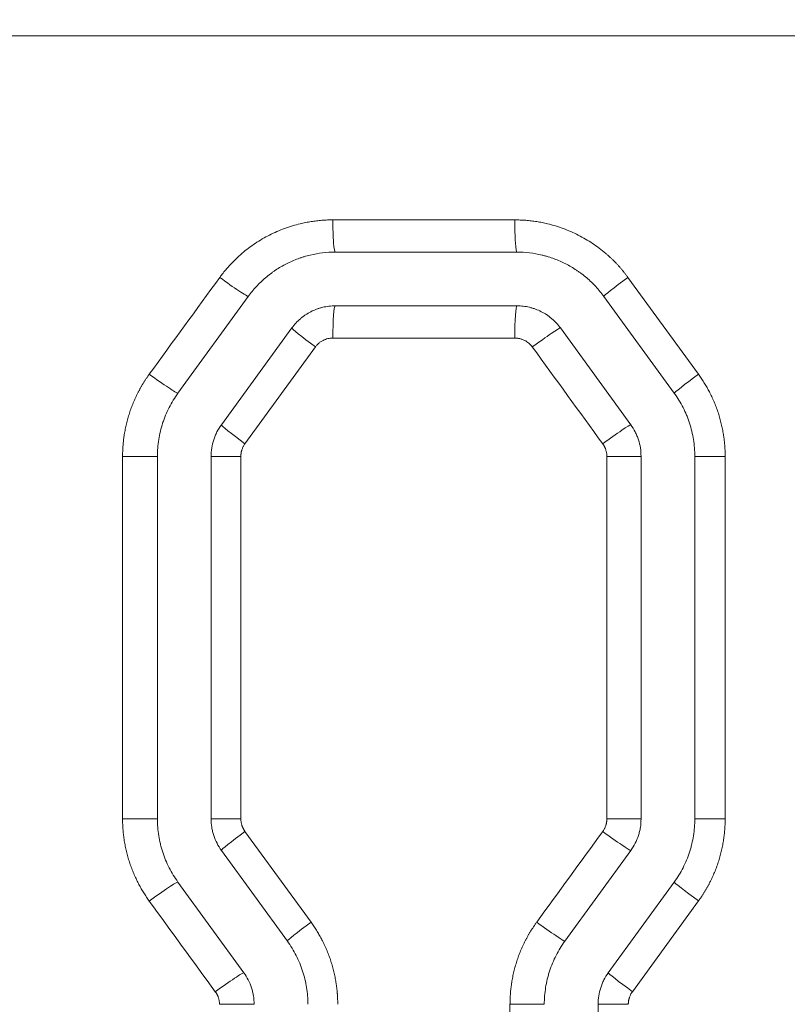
# Model space of a CAD drawing. Header units: millimetres. Extents: x 0 to 594, y 0 to 420.
# Tile 255 of 420: x 264.75 to 268.32, y 340.92 to 345.5. Entities that reach past the tile are written whole.
import ezdxf

# ---------------------------------------------------------------- set-up
doc = ezdxf.new("R2010")
doc.units = ezdxf.units.MM
doc.layers.add('1', color=7, linetype='Continuous', true_color=0xffffff)
doc.styles.add('Arial Unicode MS', font='txt')
doc.dimstyles.get("Standard").update_dxf_attribs({"dimtxt": 0.18, "dimasz": 0.18, "dimexe": 0.18, "dimexo": 0.0625, "dimgap": 0.09, "dimtad": 0, "dimtih": 1, "dimtoh": 1, "dimdec": 4, "dimzin": 0, "dimdsep": 46, "dimtxsty": 'Standard', "dimcen": 0.09, "dimadec": 0, "dimazin": 0, "dimtfac": 1, "dimtdec": 4, "dimtofl": 0, "dimtmove": 0, "dimatfit": 3, "dimfxl": 0, "dimtolj": 1, "dimtzin": 0, "dimarcsym": 0})

# ---------------------------------------------------------------- blocks, each defined once
blk = doc.blocks.new('_U0')
at = {"layer": '1', "color": 18, "lineweight": 13}
for p, q in [((147.6569, 304.1723), (147.6569, 390.192)), ((305.8469, 301.3923), (305.8469, 390.192)), ((147.6569, 388.192), (198.8518, 388.192)), ((305.8469, 388.192), (254.6521, 388.192))]:
    blk.add_line(p, q, dxfattribs=at)
at = {"layer": '1', "color": 18}
for points in [[(147.6569, 388.192), (151.1569, 389.1299), (151.1569, 387.2542)], [(305.8469, 388.192), (302.3469, 387.2542), (302.3469, 389.1299)]]:
    blk.add_solid(points, dxfattribs=at)
at = {"layer": '1', "color": 18, "linetype": 'Continuous', "lineweight": 13, "char_height": 3.5, "attachment_point": 7, "line_spacing_factor": 1.047437, "style": 'Arial Unicode MS'}
for s, insert in [('\\fArial Unicode MS|b0|i0;\\W1.0000;3.16', (200.5373, 385.5562)), ('\\fArial Unicode MS|b0|i0;\\W1.0000;LIFT POINT SPAN', (213.2036, 385.5562))]:
    blk.add_mtext(s, dxfattribs=dict(at, insert=insert))
blk = doc.blocks.new('_U8')
at = {"layer": '1', "color": 18, "lineweight": 13}
for p, q in [((305.8469, 341.6323), (287.0636, 341.6323)), ((289.0636, 341.6323), (289.0636, 254.0957)), ((305.8469, 301.3923), (287.0636, 301.3923)), ((289.0636, 254.0957), (284.0636, 254.0957))]:
    blk.add_line(p, q, dxfattribs=at)
at = {"layer": '1', "color": 18}
for points in [[(289.0636, 341.6323), (290.0014, 338.1323), (288.1258, 338.1323)], [(289.0636, 301.3923), (288.1258, 304.8923), (290.0014, 304.8923)]]:
    blk.add_solid(points, dxfattribs=at)
at = {"layer": '1', "color": 18, "linetype": 'Continuous', "lineweight": 13, "char_height": 3.5, "attachment_point": 7, "line_spacing_factor": 1.047437, "style": 'Arial Unicode MS'}
for s, insert in [('\\fArial Unicode MS|b0|i0;\\W1.0000;0.8', (259.842, 251.4599)), ('\\fArial Unicode MS|b0|i0;\\W1.0000;CTRS', (269.7891, 251.4599)), ('\\fArial Unicode MS|b0|i0;\\W1.0000;AFT LIFT POINTS', (259.842, 244.3979))]:
    blk.add_mtext(s, dxfattribs=dict(at, insert=insert))

msp = doc.modelspace()

# ---------------------------------------------------------------- linework, layer by layer
at = {"layer": '1', "color": 155, "linetype": 'Continuous', "lineweight": 13}
for p, q in [((273.8408, 345.4233), (260.4709, 345.4233)), ((266.2078, 344.5664), (267.0542, 344.5664)), ((266.2189, 344.4164), (267.0641, 344.4164)), ((267.5807, 344.2985), (267.9086, 343.8479)), ((265.487, 343.7597), (265.8144, 344.2103)), ((267.796, 343.7597), (267.4686, 344.2103)), ((267.0641, 344.1664), (266.2189, 344.1664)), ((265.6893, 343.6128), (266.0166, 344.0634)), ((267.5938, 343.6128), (267.2664, 344.0634)), ((267.0542, 344.0164), (266.2078, 344.0164)), ((266.1267, 343.9752), (265.7989, 343.5246)), ((265.2295, 343.4658), (265.3915, 343.4658)), ((265.2295, 341.7783), (265.2295, 343.4658)), ((265.3915, 341.7783), (265.3915, 343.4658)), ((265.6415, 341.7783), (265.6415, 343.4658)), ((265.7798, 343.4658), (265.6415, 343.4658)), ((265.7798, 343.4658), (265.7798, 341.7783)), ((267.4824, 343.4658), (267.6415, 343.4658)), ((267.4824, 341.7783), (267.4824, 343.4658)), ((267.6415, 341.7783), (267.6415, 343.4658)), ((268.0329, 343.4658), (267.8915, 343.4658)), ((267.8915, 341.7783), (267.8915, 343.4658)), ((268.0329, 343.4658), (268.0329, 341.7783)), ((265.2295, 341.7783), (265.3915, 341.7783)), ((265.7798, 341.7783), (265.6415, 341.7783)), ((267.4824, 341.7783), (267.6415, 341.7783)), ((268.0329, 341.7783), (267.8915, 341.7783)), ((265.7989, 341.7195), (266.1061, 341.2973)), ((265.996, 341.2091), (265.6893, 341.6313)), ((267.287, 341.2091), (267.5938, 341.6313)), ((265.7938, 341.0622), (265.487, 341.4844)), ((267.4893, 341.0622), (267.796, 341.4844)), ((267.9086, 341.3962), (267.6014, 340.974)), ((265.6801, 340.9152), (265.8415, 340.9152)), ((267.0318, 340.9152), (267.1915, 340.9152)), ((267.0318, 339.2301), (267.0318, 340.9152)), ((267.4415, 339.2301), (267.4415, 340.9152)), ((267.4415, 340.9152), (267.5823, 340.9152))]:
    msp.add_line(p, q, dxfattribs=at)
for centre, major_axis, ratio, start_param, end_param in [((266.2189, 344.5664), (0, 0.15), 0.074264, 1.570796, 3.141593), ((267.0641, 344.5664), (0, 0.15), 0.066536, 1.570796, 3.141593), ((265.6935, 344.2987), (-0.1214, 0.0882), 0.046567, 1.506784, 3.078028), ((267.59, 344.2985), (0.1214, 0.0882), 0.036328, 1.620756, 3.141593), ((266.2189, 344.0164), (0, -0.15), 0.074264, 3.141593, 4.712389), ((267.0641, 344.0164), (0, -0.15), 0.066536, 3.141593, 4.712389), ((266.138, 343.9752), (0.1214, -0.0882), 0.044167, 3.141593, 4.651672), ((267.1454, 343.9751), (-0.1214, -0.0882), 0.038725, 3.194399, 4.765643), ((265.3662, 343.8481), (-0.1214, 0.0882), 0.048337, 1.504357, 3.075602), ((267.9174, 343.8479), (0.1214, 0.0882), 0.034563, 1.618332, 3.141593), ((265.8106, 343.5246), (0.1214, -0.0882), 0.045937, 3.141593, 4.649246), ((267.4727, 343.5245), (-0.1214, -0.0882), 0.036959, 3.191974, 4.763219), ((265.8106, 341.7195), (0.1214, 0.0882), 0.045937, 1.633939, 3.141593), ((267.4727, 341.7196), (-0.1214, 0.0882), 0.036959, 1.519967, 3.091211), ((265.3662, 341.396), (-0.1214, -0.0882), 0.048337, 3.207584, 4.778828), ((267.9174, 341.3962), (0.1214, -0.0882), 0.034563, 3.141593, 4.664853), ((266.1174, 341.2973), (0.1214, 0.0882), 0.044279, 1.631666, 3.141593), ((267.166, 341.2974), (-0.1214, 0.0882), 0.038614, 1.517695, 3.088939), ((265.6729, 340.9738), (-0.1214, -0.0882), 0.046679, 3.20531, 4.776554), ((267.6106, 340.974), (0.1214, -0.0882), 0.036217, 3.141593, 4.662582)]:
    msp.add_ellipse(centre, major_axis=major_axis, ratio=ratio, start_param=start_param, end_param=end_param, dxfattribs=at)
for points, knots in [([(265.6817, 344.2987), (265.6868, 344.3055), (265.697, 344.3192), (265.7133, 344.339), (265.7303, 344.3581), (265.748, 344.3765), (265.7665, 344.3942), (265.7984, 344.4225), (265.846, 344.4585), (265.9123, 344.4972), (265.9826, 344.5279), (266.0357, 344.5439), (266.0688, 344.5515), (266.0813, 344.5541), (266.0938, 344.5564), (266.1064, 344.5585), (266.119, 344.5604), (266.1316, 344.562), (266.1442, 344.5634), (266.1568, 344.5645), (266.1695, 344.5653), (266.1823, 344.566), (266.195, 344.5664), (266.2035, 344.5664), (266.2078, 344.5664)], [0, 0, 0, 0, 0.041867, 0.083606, 0.125283, 0.166963, 0.208711, 0.250592, 0.375469, 0.500331, 0.62542, 0.750465, 0.771337, 0.792169, 0.812968, 0.833742, 0.8545, 0.875249, 0.895997, 0.916751, 0.937521, 0.958314, 0.979138, 1, 1, 1, 1]), ([(267.0542, 344.5664), (267.0627, 344.5663), (267.0798, 344.5661), (267.1053, 344.5646), (267.1308, 344.5621), (267.1561, 344.5586), (267.1813, 344.5541), (267.2229, 344.5449), (267.2801, 344.5277), (267.3504, 344.4969), (267.4167, 344.4581), (267.461, 344.4246), (267.4867, 344.4022), (267.4962, 344.3936), (267.5055, 344.3849), (267.5146, 344.376), (267.5235, 344.3669), (267.5322, 344.3576), (267.5408, 344.3482), (267.5491, 344.3386), (267.5573, 344.3288), (267.5653, 344.3189), (267.5732, 344.3088), (267.5782, 344.3019), (267.5807, 344.2985)], [0, 0, 0, 0, 0.041884, 0.083633, 0.12531, 0.166981, 0.20871, 0.250562, 0.375503, 0.500332, 0.625454, 0.750465, 0.771345, 0.792183, 0.812986, 0.833763, 0.854522, 0.875271, 0.896017, 0.91677, 0.937536, 0.958325, 0.979144, 1, 1, 1, 1]), ([(265.8144, 344.2103), (265.826, 344.2264), (265.8385, 344.2415), (265.8652, 344.2703), (265.8793, 344.2839), (265.9017, 344.3031), (265.9094, 344.3092), (265.9193, 344.3167), (265.9212, 344.3182), (265.9252, 344.3211), (265.9312, 344.3254), (265.9373, 344.3296), (265.9577, 344.3433), (265.9915, 344.363), (266.0273, 344.3787), (266.0503, 344.3872), (266.0573, 344.3896), (266.0643, 344.3919), (266.0691, 344.3934), (266.0714, 344.3942), (266.0832, 344.3978), (266.0927, 344.4003), (266.1214, 344.4072), (266.1406, 344.4106), (266.1795, 344.4153), (266.1991, 344.4164), (266.2189, 344.4164)], [0, 0, 0, 0, 0.125, 0.125, 0.25, 0.25, 0.3125, 0.3125, 0.328125, 0.328125, 0.34375, 0.375, 0.375, 0.5, 0.625, 0.625, 0.65625, 0.671875, 0.671875, 0.6875, 0.6875, 0.75, 0.75, 0.875, 0.875, 1, 1, 1, 1]), ([(267.4686, 344.2103), (267.457, 344.2264), (267.4445, 344.2415), (267.4179, 344.2703), (267.4038, 344.2838), (267.3815, 344.3029), (267.37, 344.3121), (267.3581, 344.3209), (267.3501, 344.3266), (267.346, 344.3294), (267.3255, 344.3432), (267.3085, 344.3531), (267.2737, 344.3708), (267.2558, 344.3786), (267.2283, 344.3888), (267.219, 344.3919), (267.2048, 344.3962), (267.2001, 344.3976), (267.1906, 344.4002), (267.1858, 344.4014), (267.1618, 344.4072), (267.1425, 344.4106), (267.1035, 344.4153), (267.0839, 344.4164), (267.0641, 344.4164)], [0, 0, 0, 0, 0.125, 0.125, 0.25, 0.25, 0.3125, 0.34375, 0.34375, 0.375, 0.375, 0.5, 0.5, 0.625, 0.625, 0.6875, 0.6875, 0.71875, 0.71875, 0.75, 0.75, 0.875, 0.875, 1, 1, 1, 1]), ([(266.0166, 344.0634), (266.0225, 344.0714), (266.0287, 344.079), (266.042, 344.0933), (266.049, 344.1001), (266.0602, 344.1096), (266.0659, 344.1142), (266.0718, 344.1186), (266.0759, 344.1215), (266.0779, 344.1229), (266.0882, 344.1298), (266.0966, 344.1347), (266.114, 344.1436), (266.123, 344.1475), (266.1368, 344.1526), (266.1414, 344.1542), (266.1485, 344.1563), (266.1509, 344.157), (266.1556, 344.1583), (266.158, 344.1589), (266.17, 344.1618), (266.1797, 344.1635), (266.1992, 344.1658), (266.209, 344.1664), (266.2189, 344.1664)], [0, 0, 0, 0, 0.125, 0.125, 0.25, 0.25, 0.3125, 0.34375, 0.34375, 0.375, 0.375, 0.5, 0.5, 0.625, 0.625, 0.6875, 0.6875, 0.71875, 0.71875, 0.75, 0.75, 0.875, 0.875, 1, 1, 1, 1]), ([(267.2664, 344.0634), (267.2606, 344.0714), (267.2543, 344.079), (267.241, 344.0934), (267.2339, 344.1002), (267.2227, 344.1098), (267.2189, 344.1128), (267.2129, 344.1173), (267.2109, 344.1188), (267.2069, 344.1217), (267.2049, 344.123), (267.1947, 344.1299), (267.1778, 344.1397), (267.1598, 344.1476), (267.1483, 344.1518), (267.146, 344.1527), (267.1413, 344.1542), (267.1389, 344.155), (267.1318, 344.1571), (267.1271, 344.1584), (267.1128, 344.1618), (267.0935, 344.1653), (267.074, 344.1664), (267.0641, 344.1664)], [0, 0, 0, 0, 0.125, 0.125, 0.25, 0.25, 0.3125, 0.3125, 0.34375, 0.34375, 0.375, 0.375, 0.5, 0.625, 0.625, 0.65625, 0.65625, 0.6875, 0.6875, 0.75, 0.75, 0.875, 1, 1, 1, 1]), ([(266.2078, 344.0164), (266.2038, 344.0163), (266.1959, 344.016), (266.1843, 344.0139), (266.173, 344.0105), (266.1637, 344.0064), (266.1563, 344.0023), (266.1506, 343.9987), (266.1452, 343.9947), (266.1401, 343.9903), (266.1354, 343.9856), (266.1308, 343.9806), (266.1281, 343.977), (266.1267, 343.9752)], [0, 0, 0, 0, 0.125357, 0.250433, 0.375582, 0.500197, 0.572531, 0.644011, 0.714958, 0.7857, 0.856569, 0.927894, 1, 1, 1, 1]), ([(267.1355, 343.9751), (267.1331, 343.9782), (267.1282, 343.9845), (267.1195, 343.9926), (267.1101, 343.9998), (267.1013, 344.0049), (267.0936, 344.0085), (267.0873, 344.0109), (267.0809, 344.0129), (267.0743, 344.0145), (267.0677, 344.0156), (267.061, 344.0163), (267.0564, 344.0164), (267.0542, 344.0164)], [0, 0, 0, 0, 0.125301, 0.250512, 0.375542, 0.500251, 0.572461, 0.643861, 0.714769, 0.785511, 0.856415, 0.927805, 1, 1, 1, 1]), ([(265.2295, 343.4658), (265.2296, 343.4696), (265.2296, 343.4772), (265.2299, 343.4886), (265.2304, 343.4999), (265.2311, 343.5113), (265.232, 343.5226), (265.2331, 343.5339), (265.2344, 343.5452), (265.2359, 343.5564), (265.2383, 343.5724), (265.2419, 343.5929), (265.2474, 343.6179), (265.2539, 343.6427), (265.2613, 343.6671), (265.2697, 343.6913), (265.279, 343.715), (265.2893, 343.7383), (265.2976, 343.7554), (265.3033, 343.7665), (265.3061, 343.7718), (265.309, 343.7771), (265.3119, 343.7824), (265.3148, 343.7876), (265.3178, 343.7928), (265.3209, 343.798), (265.324, 343.8031), (265.3271, 343.8082), (265.3303, 343.8133), (265.3335, 343.8184), (265.3368, 343.8234), (265.3401, 343.8284), (265.3435, 343.8334), (265.3469, 343.8383), (265.3504, 343.8432), (265.3527, 343.8464), (265.3539, 343.8481)], [0, 0, 0, 0, 0.027844, 0.055657, 0.083448, 0.111224, 0.138994, 0.166767, 0.194552, 0.222357, 0.25019, 0.312869, 0.375437, 0.437993, 0.500634, 0.563074, 0.625407, 0.687731, 0.750141, 0.764863, 0.779576, 0.794282, 0.80898, 0.823672, 0.83836, 0.853045, 0.867728, 0.882411, 0.897094, 0.911779, 0.926467, 0.94116, 0.955858, 0.970564, 0.985277, 1, 1, 1, 1]), ([(267.9086, 343.8479), (267.9108, 343.8448), (267.9152, 343.8387), (267.9216, 343.8293), (267.9279, 343.8198), (267.934, 343.8103), (267.94, 343.8006), (267.9457, 343.7908), (267.9513, 343.7809), (267.9567, 343.771), (267.9642, 343.7567), (267.9733, 343.7379), (267.9836, 343.7145), (267.9929, 343.6906), (268.0013, 343.6665), (268.0087, 343.6421), (268.0151, 343.6174), (268.0206, 343.5926), (268.0239, 343.5739), (268.0258, 343.5615), (268.0267, 343.5556), (268.0275, 343.5496), (268.0282, 343.5437), (268.0289, 343.5377), (268.0295, 343.5317), (268.0301, 343.5258), (268.0306, 343.5198), (268.0311, 343.5138), (268.0315, 343.5078), (268.0319, 343.5018), (268.0322, 343.4958), (268.0324, 343.4898), (268.0326, 343.4838), (268.0328, 343.4778), (268.0329, 343.4718), (268.0329, 343.4678), (268.0329, 343.4658)], [0, 0, 0, 0, 0.027859, 0.055685, 0.083487, 0.111274, 0.139053, 0.166833, 0.194623, 0.222431, 0.250267, 0.312993, 0.3756, 0.438184, 0.500844, 0.563258, 0.625555, 0.687833, 0.750186, 0.764911, 0.779625, 0.794331, 0.809029, 0.823721, 0.838408, 0.853091, 0.867772, 0.882452, 0.897132, 0.911813, 0.926497, 0.941185, 0.955878, 0.970577, 0.985284, 1, 1, 1, 1]), ([(265.3915, 343.4658), (265.3915, 343.479), (265.392, 343.4921), (265.3941, 343.5182), (265.3972, 343.5441), (265.4023, 343.5697), (265.4083, 343.5951), (265.4119, 343.6077), (265.417, 343.6234), (265.418, 343.6265), (265.4202, 343.6328), (265.4235, 343.642), (265.4271, 343.6512), (265.4346, 343.6693), (265.4456, 343.6931), (265.4583, 343.7158), (265.472, 343.7381), (265.4793, 343.749), (265.487, 343.7597)], [0, 0, 0, 0, 0.125, 0.125, 0.25, 0.375, 0.375, 0.5, 0.5, 0.53125, 0.53125, 0.5625, 0.625, 0.625, 0.75, 0.875, 0.875, 1, 1, 1, 1]), ([(267.8915, 343.4658), (267.8915, 343.479), (267.891, 343.4921), (267.8889, 343.5182), (267.8859, 343.5441), (267.8808, 343.5696), (267.8747, 343.595), (267.8712, 343.6076), (267.8661, 343.6232), (267.8651, 343.6264), (267.8629, 343.6326), (267.8618, 343.6357), (267.8584, 343.645), (267.856, 343.6511), (267.8484, 343.6693), (267.8375, 343.693), (267.8247, 343.7158), (267.8111, 343.7381), (267.8038, 343.749), (267.796, 343.7597)], [0, 0, 0, 0, 0.125, 0.125, 0.25, 0.375, 0.375, 0.5, 0.5, 0.53125, 0.53125, 0.5625, 0.5625, 0.625, 0.625, 0.75, 0.875, 0.875, 1, 1, 1, 1]), ([(265.6415, 343.4658), (265.6415, 343.479), (265.6426, 343.492), (265.6466, 343.5178), (265.6497, 343.5304), (265.6547, 343.5461), (265.6558, 343.5492), (265.6581, 343.5554), (265.6593, 343.5584), (265.663, 343.5675), (265.6658, 343.5735), (265.6747, 343.5909), (265.6815, 343.6021), (265.6893, 343.6128)], [0, 0, 0, 0, 0.25, 0.25, 0.5, 0.5, 0.5625, 0.5625, 0.625, 0.625, 0.75, 0.75, 1, 1, 1, 1]), ([(267.6415, 343.4658), (267.6415, 343.479), (267.6405, 343.4921), (267.6364, 343.5178), (267.6334, 343.5305), (267.6283, 343.5462), (267.6272, 343.5493), (267.6249, 343.5555), (267.6237, 343.5586), (267.6199, 343.5677), (267.6172, 343.5736), (267.6083, 343.591), (267.6015, 343.6021), (267.5938, 343.6128)], [0, 0, 0, 0, 0.25, 0.25, 0.5, 0.5, 0.5625, 0.5625, 0.625, 0.625, 0.75, 0.75, 1, 1, 1, 1]), ([(265.7989, 343.5246), (265.7977, 343.5229), (265.7953, 343.5194), (265.7921, 343.514), (265.7892, 343.5084), (265.7867, 343.5026), (265.7849, 343.4976), (265.7836, 343.4933), (265.7827, 343.49), (265.7819, 343.4866), (265.7813, 343.4832), (265.7807, 343.4797), (265.7803, 343.4763), (265.78, 343.4728), (265.7798, 343.4693), (265.7798, 343.467), (265.7798, 343.4658)], [0, 0, 0, 0, 0.100681, 0.2007, 0.30046, 0.400362, 0.50081, 0.556649, 0.612236, 0.667638, 0.722923, 0.77816, 0.833418, 0.888766, 0.94427, 1, 1, 1, 1]), ([(267.4824, 343.4658), (267.4824, 343.4679), (267.4823, 343.4721), (267.4817, 343.4784), (267.4807, 343.4846), (267.4793, 343.4907), (267.4778, 343.4959), (267.4764, 343.5), (267.4751, 343.5033), (267.4738, 343.5065), (267.4723, 343.5096), (267.4707, 343.5127), (267.469, 343.5157), (267.4672, 343.5187), (267.4653, 343.5216), (267.464, 343.5235), (267.4633, 343.5245)], [0, 0, 0, 0, 0.10063, 0.200632, 0.300406, 0.400361, 0.500897, 0.556675, 0.612215, 0.667584, 0.722849, 0.778078, 0.83334, 0.888703, 0.944234, 1, 1, 1, 1]), ([(265.3539, 341.396), (265.3517, 341.3991), (265.3472, 341.4053), (265.3408, 341.4146), (265.3345, 341.4241), (265.3284, 341.4337), (265.3225, 341.4433), (265.3167, 341.4531), (265.3111, 341.463), (265.3057, 341.473), (265.2983, 341.4873), (265.2891, 341.506), (265.2789, 341.5295), (265.2695, 341.5533), (265.2612, 341.5775), (265.2538, 341.6019), (265.2473, 341.6266), (265.2419, 341.6514), (265.2385, 341.6701), (265.2366, 341.6825), (265.2358, 341.6884), (265.235, 341.6944), (265.2342, 341.7004), (265.2335, 341.7063), (265.2329, 341.7123), (265.2323, 341.7183), (265.2318, 341.7243), (265.2313, 341.7302), (265.2309, 341.7362), (265.2305, 341.7422), (265.2302, 341.7482), (265.23, 341.7542), (265.2298, 341.7602), (265.2297, 341.7662), (265.2296, 341.7723), (265.2296, 341.7763), (265.2295, 341.7783)], [0, 0, 0, 0, 0.027862, 0.05569, 0.083494, 0.111281, 0.139061, 0.166841, 0.194631, 0.222438, 0.250272, 0.313014, 0.375634, 0.438229, 0.500897, 0.563276, 0.625537, 0.687776, 0.750091, 0.764822, 0.779542, 0.794253, 0.808957, 0.823655, 0.838347, 0.853036, 0.867723, 0.882408, 0.897093, 0.91178, 0.926469, 0.941163, 0.955861, 0.970566, 0.985279, 1, 1, 1, 1]), ([(265.487, 341.4844), (265.4793, 341.4951), (265.472, 341.506), (265.4583, 341.5282), (265.4456, 341.551), (265.4347, 341.5747), (265.4247, 341.5988), (265.4201, 341.6111), (265.415, 341.6268), (265.414, 341.6299), (265.4121, 341.6362), (265.4093, 341.6457), (265.4069, 341.6552), (265.4023, 341.6743), (265.3972, 341.6999), (265.3941, 341.7259), (265.392, 341.752), (265.3915, 341.7651), (265.3915, 341.7783)], [0, 0, 0, 0, 0.125, 0.125, 0.25, 0.375, 0.375, 0.5, 0.5, 0.53125, 0.53125, 0.5625, 0.625, 0.625, 0.75, 0.875, 0.875, 1, 1, 1, 1]), ([(265.6893, 341.6313), (265.6815, 341.642), (265.6747, 341.6532), (265.6629, 341.6763), (265.6579, 341.6884), (265.6528, 341.704), (265.6518, 341.7072), (265.65, 341.7135), (265.6492, 341.7167), (265.6469, 341.7263), (265.6456, 341.7327), (265.6426, 341.752), (265.6415, 341.7651), (265.6415, 341.7783)], [0, 0, 0, 0, 0.25, 0.25, 0.5, 0.5, 0.5625, 0.5625, 0.625, 0.625, 0.75, 0.75, 1, 1, 1, 1]), ([(265.7798, 341.7783), (265.7798, 341.7762), (265.7799, 341.772), (265.7805, 341.7657), (265.7815, 341.7595), (265.7829, 341.7534), (265.7844, 341.7482), (265.7858, 341.744), (265.7871, 341.7407), (265.7885, 341.7375), (265.7899, 341.7344), (265.7915, 341.7313), (265.7932, 341.7283), (265.795, 341.7253), (265.7969, 341.7224), (265.7982, 341.7205), (265.7989, 341.7195)], [0, 0, 0, 0, 0.10062, 0.200607, 0.300364, 0.400297, 0.500809, 0.556608, 0.612166, 0.667549, 0.722826, 0.778064, 0.833333, 0.8887, 0.944233, 1, 1, 1, 1]), ([(267.4633, 341.7196), (267.4645, 341.7213), (267.4669, 341.7248), (267.4701, 341.7302), (267.473, 341.7357), (267.4754, 341.7415), (267.4773, 341.7465), (267.4786, 341.7508), (267.4795, 341.7541), (267.4803, 341.7575), (267.4809, 341.7609), (267.4815, 341.7644), (267.4819, 341.7678), (267.4822, 341.7713), (267.4824, 341.7748), (267.4824, 341.7771), (267.4824, 341.7783)], [0, 0, 0, 0, 0.100496, 0.200328, 0.299893, 0.399592, 0.499824, 0.555778, 0.611477, 0.66699, 0.722385, 0.777731, 0.833096, 0.888551, 0.944163, 1, 1, 1, 1]), ([(267.5938, 341.6313), (267.6015, 341.642), (267.6084, 341.6532), (267.6202, 341.6764), (267.6252, 341.6885), (267.6303, 341.7041), (267.6313, 341.7073), (267.633, 341.7137), (267.6339, 341.7168), (267.6362, 341.7264), (267.6374, 341.7328), (267.6405, 341.7521), (267.6415, 341.7651), (267.6415, 341.7783)], [0, 0, 0, 0, 0.25, 0.25, 0.5, 0.5, 0.5625, 0.5625, 0.625, 0.625, 0.75, 0.75, 1, 1, 1, 1]), ([(267.796, 341.4844), (267.8038, 341.4951), (267.8111, 341.506), (267.8247, 341.5282), (267.8374, 341.551), (267.8483, 341.5746), (267.8583, 341.5987), (267.8629, 341.611), (267.868, 341.6266), (267.869, 341.6297), (267.8709, 341.6361), (267.8718, 341.6392), (267.8745, 341.6487), (267.8761, 341.6551), (267.8807, 341.6742), (267.8858, 341.6999), (267.8889, 341.7258), (267.891, 341.7519), (267.8915, 341.7651), (267.8915, 341.7783)], [0, 0, 0, 0, 0.125, 0.125, 0.25, 0.375, 0.375, 0.5, 0.5, 0.53125, 0.53125, 0.5625, 0.5625, 0.625, 0.625, 0.75, 0.875, 0.875, 1, 1, 1, 1]), ([(268.0329, 341.7783), (268.0329, 341.7745), (268.0328, 341.7669), (268.0325, 341.7555), (268.032, 341.7442), (268.0313, 341.7329), (268.0304, 341.7215), (268.0293, 341.7102), (268.028, 341.699), (268.0266, 341.6877), (268.0242, 341.6718), (268.0205, 341.6512), (268.015, 341.6262), (268.0085, 341.6015), (268.0011, 341.577), (267.9927, 341.5529), (267.9834, 341.5292), (267.9732, 341.5059), (267.9649, 341.4888), (267.9591, 341.4777), (267.9563, 341.4724), (267.9535, 341.4671), (267.9506, 341.4619), (267.9476, 341.4567), (267.9446, 341.4515), (267.9416, 341.4463), (267.9385, 341.4411), (267.9354, 341.436), (267.9322, 341.431), (267.9289, 341.4259), (267.9257, 341.4209), (267.9223, 341.4159), (267.919, 341.4109), (267.9156, 341.406), (267.9121, 341.4011), (267.9097, 341.3978), (267.9086, 341.3962)], [0, 0, 0, 0, 0.027853, 0.055675, 0.083473, 0.111258, 0.139037, 0.166818, 0.194611, 0.222424, 0.250266, 0.31298, 0.375582, 0.438171, 0.500843, 0.563245, 0.625538, 0.68782, 0.750185, 0.764906, 0.779618, 0.794321, 0.809017, 0.823707, 0.838393, 0.853076, 0.867757, 0.882436, 0.897117, 0.911799, 0.926484, 0.941174, 0.955869, 0.970571, 0.985281, 1, 1, 1, 1]), ([(266.1061, 341.2973), (266.1083, 341.2942), (266.1127, 341.2881), (266.1192, 341.2787), (266.1254, 341.2692), (266.1316, 341.2597), (266.1375, 341.25), (266.1432, 341.2402), (266.1488, 341.2303), (266.1543, 341.2204), (266.1617, 341.2061), (266.1708, 341.1873), (266.1811, 341.1639), (266.1904, 341.1401), (266.1988, 341.1159), (266.2062, 341.0915), (266.2126, 341.0668), (266.2181, 341.042), (266.2214, 341.0233), (266.2233, 341.0109), (266.2242, 341.005), (266.225, 340.999), (266.2257, 340.9931), (266.2264, 340.9871), (266.2271, 340.9811), (266.2276, 340.9752), (266.2282, 340.9692), (266.2286, 340.9632), (266.2291, 340.9572), (266.2294, 340.9512), (266.2297, 340.9452), (266.23, 340.9392), (266.2302, 340.9332), (266.2303, 340.9272), (266.2304, 340.9212), (266.2304, 340.9172), (266.2304, 340.9152)], [0, 0, 0, 0, 0.027861, 0.055688, 0.083491, 0.111277, 0.139056, 0.166835, 0.194624, 0.222431, 0.250264, 0.312992, 0.375598, 0.43818, 0.500836, 0.563253, 0.625553, 0.687831, 0.750185, 0.76491, 0.779624, 0.79433, 0.809029, 0.823721, 0.838408, 0.853091, 0.867772, 0.882452, 0.897132, 0.911813, 0.926497, 0.941185, 0.955878, 0.970577, 0.985284, 1, 1, 1, 1]), ([(267.0318, 340.9152), (267.0319, 340.919), (267.0319, 340.9266), (267.0322, 340.938), (267.0327, 340.9493), (267.0334, 340.9606), (267.0343, 340.972), (267.0354, 340.9833), (267.0367, 340.9945), (267.0381, 341.0058), (267.0405, 341.0218), (267.0442, 341.0423), (267.0497, 341.0673), (267.0562, 341.092), (267.0636, 341.1165), (267.072, 341.1406), (267.0813, 341.1643), (267.0915, 341.1877), (267.0999, 341.2047), (267.1056, 341.2159), (267.1084, 341.2212), (267.1112, 341.2265), (267.1141, 341.2317), (267.1171, 341.2369), (267.1201, 341.2421), (267.1231, 341.2473), (267.1262, 341.2525), (267.1294, 341.2576), (267.1325, 341.2626), (267.1358, 341.2677), (267.1391, 341.2727), (267.1424, 341.2777), (267.1458, 341.2827), (267.1492, 341.2876), (267.1526, 341.2925), (267.155, 341.2958), (267.1562, 341.2974)], [0, 0, 0, 0, 0.027847, 0.055662, 0.083454, 0.111232, 0.139005, 0.16678, 0.194566, 0.222373, 0.250208, 0.312897, 0.375474, 0.438037, 0.500685, 0.563118, 0.625442, 0.687754, 0.750152, 0.764875, 0.779588, 0.794293, 0.808991, 0.823684, 0.838371, 0.853056, 0.867739, 0.88242, 0.897103, 0.911787, 0.926474, 0.941166, 0.955863, 0.970567, 0.985279, 1, 1, 1, 1]), ([(266.0915, 340.9152), (266.0915, 340.9284), (266.091, 340.9415), (266.0889, 340.9676), (266.0859, 340.9935), (266.0808, 341.0191), (266.0747, 341.0444), (266.0712, 341.057), (266.0661, 341.0727), (266.065, 341.0758), (266.0629, 341.082), (266.0618, 341.0851), (266.0584, 341.0944), (266.056, 341.1005), (266.0484, 341.1187), (266.0375, 341.1424), (266.0247, 341.1652), (266.0111, 341.1875), (266.0038, 341.1984), (265.996, 341.2091)], [0, 0, 0, 0, 0.125, 0.125, 0.25, 0.375, 0.375, 0.5, 0.5, 0.53125, 0.53125, 0.5625, 0.5625, 0.625, 0.625, 0.75, 0.875, 0.875, 1, 1, 1, 1]), ([(267.1915, 340.9152), (267.1915, 340.9284), (267.192, 340.9416), (267.1941, 340.9677), (267.1972, 340.9936), (267.2023, 341.0192), (267.2069, 341.0383), (267.2094, 341.0479), (267.2121, 341.0574), (267.214, 341.0637), (267.215, 341.0668), (267.2201, 341.0825), (267.2247, 341.0948), (267.2347, 341.1189), (267.2456, 341.1426), (267.2584, 341.1653), (267.272, 341.1876), (267.2793, 341.1985), (267.287, 341.2091)], [0, 0, 0, 0, 0.125, 0.125, 0.25, 0.375, 0.375, 0.4375, 0.46875, 0.46875, 0.5, 0.5, 0.625, 0.625, 0.75, 0.875, 0.875, 1, 1, 1, 1]), ([(265.8415, 340.9152), (265.8415, 340.9284), (265.8405, 340.9415), (265.8374, 340.9608), (265.8361, 340.9672), (265.8338, 340.9768), (265.833, 340.98), (265.8312, 340.9863), (265.8303, 340.9895), (265.8252, 341.0051), (265.8202, 341.0172), (265.8083, 341.0404), (265.8015, 341.0515), (265.7938, 341.0622)], [0, 0, 0, 0, 0.25, 0.25, 0.375, 0.375, 0.4375, 0.4375, 0.5, 0.5, 0.75, 0.75, 1, 1, 1, 1]), ([(267.4415, 340.9152), (267.4415, 340.9284), (267.4426, 340.9414), (267.4466, 340.9672), (267.4497, 340.9798), (267.4547, 340.9955), (267.4558, 340.9986), (267.4581, 341.0048), (267.4593, 341.0078), (267.463, 341.0169), (267.4658, 341.0229), (267.4747, 341.0403), (267.4815, 341.0515), (267.4893, 341.0622)], [0, 0, 0, 0, 0.25, 0.25, 0.5, 0.5, 0.5625, 0.5625, 0.625, 0.625, 0.75, 0.75, 1, 1, 1, 1]), ([(265.6801, 340.9152), (265.6801, 340.9173), (265.68, 340.9215), (265.6794, 340.9278), (265.6784, 340.934), (265.677, 340.9401), (265.6755, 340.9452), (265.6741, 340.9494), (265.6728, 340.9526), (265.6715, 340.9558), (265.67, 340.959), (265.6684, 340.9621), (265.6667, 340.9651), (265.665, 340.9681), (265.6631, 340.971), (265.6617, 340.9729), (265.661, 340.9738)], [0, 0, 0, 0, 0.100613, 0.2006, 0.300366, 0.400317, 0.500859, 0.556623, 0.612154, 0.667518, 0.722783, 0.778016, 0.833287, 0.888663, 0.944212, 1, 1, 1, 1]), ([(267.6014, 340.974), (267.6002, 340.9723), (267.5978, 340.9688), (267.5946, 340.9634), (267.5917, 340.9578), (267.5892, 340.952), (267.5874, 340.947), (267.5861, 340.9427), (267.5852, 340.9394), (267.5844, 340.936), (267.5837, 340.9326), (267.5832, 340.9291), (267.5828, 340.9257), (267.5825, 340.9222), (267.5823, 340.9187), (267.5823, 340.9164), (267.5823, 340.9152)], [0, 0, 0, 0, 0.10067, 0.200686, 0.300447, 0.400358, 0.500819, 0.556653, 0.612236, 0.667636, 0.722921, 0.778158, 0.833416, 0.888764, 0.944269, 1, 1, 1, 1])]:
    msp.add_open_spline(points, degree=3, knots=knots, dxfattribs=at)
for points in [[(265.3539, 343.8481), (265.4631, 343.9983), (265.5724, 344.1485), (265.6817, 344.2987)], [(267.4633, 343.5245), (267.354, 343.6747), (267.2448, 343.8249), (267.1355, 343.9751)], [(267.1562, 341.2974), (267.2585, 341.4381), (267.3609, 341.5789), (267.4633, 341.7196)], [(265.661, 340.9738), (265.5586, 341.1146), (265.4563, 341.2553), (265.3539, 341.396)]]:
    msp.add_open_spline(points, degree=3, dxfattribs=at)

# ---------------------------------------------------------------- dimensions: what is measured, and where the dimension line sits
at = {"layer": '1', "color": 18, "linetype": 'Continuous', "lineweight": 13}
dim = msp.add_linear_dim(base=(305.8469, 388.192), p1=(147.6569, 304.1723), p2=(305.8469, 301.3923), text=' <> \\fArial Unicode MS|b0|i0;\\C18;{\\H1.00x;\\fArial Unicode MS|b0|i0;LIFT POINT SPAN\\fArial Unicode MS|b0|i0;}\\C18;', dimstyle='Standard', override={"dimtxt": 3.5, "dimasz": 3.5, "dimexe": 2, "dimexo": 0, "dimgap": 1.5, "dimtih": 1, "dimtoh": 1, "dimdec": 2, "dimlfac": 0.02, "dimdsep": 46, "dimlunit": 2, "dimtxsty": 'Arial Unicode MS', "dimsah": 1, "dimse1": 0, "dimse2": 0, "dimsd1": 0, "dimsd2": 0, "dimclrd": 18, "dimclre": 18, "dimclrt": 18, "dimtol": 0, "dimtm": -0.1, "dimtfac": 1, "dimtdec": 2, "dimtofl": 1, "dimtmove": 0, "dimlwd": 13, "dimlwe": 13}, dxfattribs=at)
dim.commit()
dim.dimension.update_dxf_attribs({"geometry": '_U0', "text_midpoint": (226.7519, 388.192), "dimtype": 160})
dim = msp.add_linear_dim(base=(289.0636, 301.3923), p1=(305.8469, 341.6323), p2=(305.8469, 301.3923), angle=90, text=' <> \\fArial Unicode MS|b0|i0;\\C18;{\\H1.00x;\\fArial Unicode MS|b0|i0;CTRS\\fArial Unicode MS|b0|i0;}\\C18;\\P\\fArial Unicode MS|b0|i0;\\C18;{\\H1.00x;\\fArial Unicode MS|b0|i0;AFT LIFT POINTS\\fArial Unicode MS|b0|i0;}\\C18;', dimstyle='Standard', override={"dimtxt": 3.5, "dimasz": 3.5, "dimexe": 2, "dimexo": 0, "dimgap": 1.5, "dimtih": 1, "dimtoh": 1, "dimdec": 1, "dimlfac": 0.02, "dimdsep": 46, "dimlunit": 2, "dimtxsty": 'Arial Unicode MS', "dimsah": 1, "dimse1": 0, "dimse2": 0, "dimsd1": 0, "dimsd2": 0, "dimclrd": 18, "dimclre": 18, "dimclrt": 18, "dimtol": 0, "dimtm": -0.1, "dimtfac": 1, "dimtdec": 2, "dimtofl": 1, "dimtmove": 1, "dimlwd": 13, "dimlwe": 13}, dxfattribs=at)
dim.commit()
dim.dimension.update_dxf_attribs({"geometry": '_U8', "text_midpoint": (279.4955, 250.5874), "dimtype": 160})

doc.saveas('drawing.dxf')
